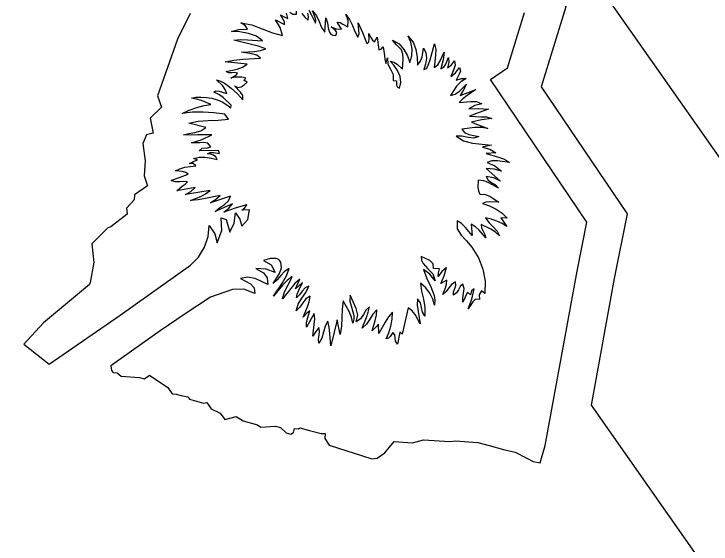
# Model space of a CAD drawing. Extents: x 1581789 to 1622364, y 1043167 to 1103486.
# Drawn here: x 1606963.527 to 1606968.125, y 1090768.511 to 1090772.008 of the extents above; entities that cross this region are included whole.
import ezdxf

# ---------------------------------------------------------------- set-up
doc = ezdxf.new("R2010")
doc.units = 0
doc.layers.add('RD_PD_PatLn2', color=7, linetype='Continuous')

msp = doc.modelspace()

# ---------------------------------------------------------------- linework, layer by layer
at = {"layer": 'RD_PD_PatLn2'}
for p, q in [((1606972.815, 1090764.4554), (1606962.1974, 1090779.5926)), ((1606972.8205, 1090764.4475), (1606962.2029, 1090779.5847)), ((1606964.6887, 1090772.0117), (1606964.6066, 1090771.8409)), ((1606966.7819, 1090771.653), (1606966.8944, 1090772.0173)), ((1606965.2515, 1090771.9687), (1606965.3118, 1090771.9378)), ((1606965.5767, 1090771.8887), (1606965.5848, 1090771.9823)), ((1606965.6866, 1090771.9067), (1606965.6578, 1090771.9537)), ((1606965.9052, 1090771.8251), (1606965.9225, 1090771.8555)), ((1606964.6066, 1090771.8409), (1606964.4735, 1090771.4682)), ((1606966.2725, 1090771.7053), (1606966.2999, 1090771.812)), ((1606965.0645, 1090771.6763), (1606964.921, 1090771.6922)), ((1606966.0325, 1090771.6697), (1606966.0096, 1090771.6964)), ((1606966.6714, 1090771.5755), (1606966.7819, 1090771.653)), ((1606965.0642, 1090771.5577), (1606965.044, 1090771.572)), ((1606966.0292, 1090771.5692), (1606966.0505, 1090771.5679)), ((1606967.3058, 1090770.6357), (1606966.6714, 1090771.5755)), ((1606964.4735, 1090771.4682), (1606964.5007, 1090771.394)), ((1606964.5007, 1090771.394), (1606964.4247, 1090771.32)), ((1606964.9565, 1090771.3885), (1606964.9598, 1090771.407)), ((1606964.9411, 1090771.3141), (1606964.9179, 1090771.3472)), ((1606964.4247, 1090771.32), (1606964.4442, 1090771.2209)), ((1606964.7935, 1090771.2599), (1606964.68, 1090771.2882)), ((1606964.4005, 1090771.2106), (1606964.377, 1090771.153)), ((1606964.4442, 1090771.2209), (1606964.4005, 1090771.2106)), ((1606964.377, 1090771.153), (1606964.3933, 1090771.0398)), ((1606964.8761, 1090771.1073), (1606964.7488, 1090771.1059)), ((1606964.3933, 1090771.0398), (1606964.3858, 1090770.9413)), ((1606964.7381, 1090771.0451), (1606964.7108, 1090771.0549)), ((1606966.6427, 1090770.989), (1606966.7369, 1090770.904)), ((1606964.3858, 1090770.9413), (1606964.4077, 1090770.8741)), ((1606964.5644, 1090770.909), (1606964.6751, 1090770.9521)), ((1606964.4077, 1090770.8741), (1606964.3226, 1090770.8144)), ((1606964.8203, 1090770.8438), (1606964.6574, 1090770.8171)), ((1606964.3226, 1090770.8144), (1606964.3201, 1090770.7825)), ((1606964.9552, 1090770.8058), (1606964.8242, 1090770.7627)), ((1606964.3201, 1090770.7825), (1606964.2696, 1090770.7263)), ((1606964.2696, 1090770.7263), (1606964.2725, 1090770.6872)), ((1606965.081, 1090770.7164), (1606965.0293, 1090770.7148)), ((1606964.2725, 1090770.6872), (1606964.1663, 1090770.603)), ((1606966.7378, 1090770.664), (1606966.7792, 1090770.6051)), ((1606966.5434, 1090770.6213), (1606966.5505, 1090770.5469)), ((1606967.2411, 1090770.3111), (1606967.3058, 1090770.6357)), ((1606964.1451, 1090770.5978), (1606964.0405, 1090770.4927)), ((1606964.1663, 1090770.603), (1606964.1451, 1090770.5978)), ((1606964.0405, 1090770.4927), (1606964.0528, 1090770.3678)), ((1606965.2179, 1090770.3959), (1606965.1734, 1090770.381)), ((1606964.0528, 1090770.3678), (1606964.0292, 1090770.2372)), ((1606966.3332, 1090770.3273), (1606966.2939, 1090770.3282)), ((1606967.0309, 1090769.1624), (1606967.2411, 1090770.3111)), ((1606964.025, 1090770.2245), (1606963.7219, 1090769.97)), ((1606964.0292, 1090770.2372), (1606964.025, 1090770.2245)), ((1606965.4313, 1090770.2374), (1606965.3842, 1090770.1942)), ((1606966.5187, 1090770.1736), (1606966.4878, 1090770.1068)), ((1606966.1262, 1090770.0697), (1606966.0873, 1090769.8954)), ((1606965.5082, 1090770.032), (1606965.4564, 1090769.9427)), ((1606963.7219, 1090769.97), (1606963.5917, 1090769.8294)), ((1606965.6591, 1090769.9909), (1606965.6169, 1090769.8183)), ((1606965.9332, 1090769.8997), (1606965.9324, 1090769.9623)), ((1606966.073, 1090769.9099), (1606966.0565, 1090769.829)), ((1606966.0873, 1090769.8954), (1606966.073, 1090769.9099)), ((1606963.5917, 1090769.8294), (1606963.758, 1090769.6973)), ((1606964.1656, 1090769.688), (1606964.1703, 1090769.6563)), ((1606964.1703, 1090769.6563), (1606964.1803, 1090769.6421)), ((1606964.1803, 1090769.6421), (1606964.207, 1090769.64)), ((1606964.207, 1090769.64), (1606964.235, 1090769.6181)), ((1606964.235, 1090769.6181), (1606964.3547, 1090769.6093)), ((1606964.3547, 1090769.6093), (1606964.3869, 1090769.6018)), ((1606964.3869, 1090769.6018), (1606964.4202, 1090769.6251)), ((1606964.4202, 1090769.6251), (1606964.5409, 1090769.5436)), ((1606964.5409, 1090769.5436), (1606964.5702, 1090769.5019)), ((1606964.5702, 1090769.5019), (1606964.596, 1090769.5005)), ((1606964.596, 1090769.5005), (1606964.629, 1090769.4923)), ((1606964.629, 1090769.4923), (1606964.6741, 1090769.482)), ((1606964.6741, 1090769.482), (1606964.6841, 1090769.4678)), ((1606964.6841, 1090769.4678), (1606964.7776, 1090769.4418)), ((1606964.7776, 1090769.4418), (1606964.7992, 1090769.4459)), ((1606964.7992, 1090769.4459), (1606964.8283, 1090769.4044)), ((1606964.8283, 1090769.4044), (1606964.8879, 1090769.3746)), ((1606964.8879, 1090769.3746), (1606964.9174, 1090769.3325)), ((1606964.9174, 1090769.3325), (1606964.9924, 1090769.3538)), ((1606964.9924, 1090769.3538), (1606965.0382, 1090769.3245)), ((1606965.0382, 1090769.3245), (1606965.1334, 1090769.298)), ((1606965.1334, 1090769.298), (1606965.1554, 1090769.2829)), ((1606965.1554, 1090769.2829), (1606965.2531, 1090769.2892)), ((1606965.2531, 1090769.2892), (1606965.2841, 1090769.2799)), ((1606965.2841, 1090769.2799), (1606965.3226, 1090769.2447)), ((1606965.4047, 1090769.2717), (1606965.4131, 1090769.2776)), ((1606965.4131, 1090769.2776), (1606965.4766, 1090769.2603)), ((1606965.3226, 1090769.2447), (1606965.3534, 1090769.2357)), ((1606965.3534, 1090769.2357), (1606965.3711, 1090769.2481)), ((1606965.3711, 1090769.2481), (1606965.3783, 1090769.2739)), ((1606965.3783, 1090769.2739), (1606965.4047, 1090769.2717)), ((1606965.4766, 1090769.2603), (1606965.553, 1090769.2413)), ((1606965.553, 1090769.2413), (1606965.5791, 1090769.2401)), ((1606965.5791, 1090769.2401), (1606965.5771, 1090769.207)), ((1606965.5771, 1090769.207), (1606965.6068, 1090769.1647)), ((1606965.9727, 1090769.1131), (1606966.0353, 1090769.1876)), ((1606966.0353, 1090769.1876), (1606966.1556, 1090769.1791)), ((1606966.1556, 1090769.1791), (1606966.2294, 1090769.1999)), ((1606966.2294, 1090769.1999), (1606966.4031, 1090769.1874)), ((1606966.4031, 1090769.1874), (1606966.4392, 1090769.1916)), ((1606966.4392, 1090769.1916), (1606966.5859, 1090769.1805)), ((1606965.6068, 1090769.1647), (1606965.8873, 1090769.0736)), ((1606966.5859, 1090769.1805), (1606966.6626, 1090769.1622)), ((1606966.6626, 1090769.1622), (1606966.757, 1090769.1356)), ((1606966.9976, 1090769.0462), (1606967.0309, 1090769.1624)), ((1606965.922, 1090769.0775), (1606965.9727, 1090769.1131)), ((1606966.757, 1090769.1356), (1606966.8335, 1090769.1171)), ((1606966.8335, 1090769.1171), (1606966.9111, 1090769.0784)), ((1606965.8873, 1090769.0736), (1606965.922, 1090769.0775)), ((1606966.9111, 1090769.0784), (1606966.9526, 1090769.0558)), ((1606966.9526, 1090769.0558), (1606966.9976, 1090769.0462))]:
    msp.add_line(p, q, dxfattribs=at)
for points in [[(1606960.8588, 1090778.6537), (1606964.7818, 1090773.0668), (1606964.8127, 1090773.1051), (1606964.7233, 1090773.3254), (1606964.792, 1090773.4428), (1606964.7676, 1090773.5478), (1606964.7807, 1090773.7044), (1606964.9685, 1090773.9127), (1606965.5741, 1090773.8701), (1606966.155, 1090773.4599), (1606966.2626, 1090773.4516), (1606967.1679, 1090772.0553), (1606967.0053, 1090771.5279), (1606967.5715, 1090770.6893), (1606967.4868, 1090770.2639), (1606967.3337, 1090769.4285), (1606971.4792, 1090763.5185)], [(1606965.3118, 1090771.9378), (1606965.3125, 1090771.9554), (1606965.3037, 1090771.9708), (1606965.2849, 1090772.0023), (1606965.3087, 1090771.9881), (1606965.3331, 1090771.9771), (1606965.3253, 1090772.0132)], [(1606965.3476, 1090772.0191), (1606965.3675, 1090772.007), (1606965.39, 1090772.0069), (1606965.3903, 1090772.0262)], [(1606965.4253, 1090772.01), (1606965.4445, 1090771.9861), (1606965.467, 1090771.9668), (1606965.4703, 1090771.9899), (1606965.4648, 1090772.0129)], [(1606965.4711, 1090772.0328), (1606965.4864, 1090772.0036), (1606965.5151, 1090771.9476), (1606965.5172, 1090771.9678), (1606965.5123, 1090771.988), (1606965.497, 1090772.0285), (1606965.5223, 1090771.9959), (1606965.5392, 1090771.9572), (1606965.5551, 1090771.9195), (1606965.5767, 1090771.8887)], [(1606965.6578, 1090771.9537), (1606965.6792, 1090771.9516), (1606965.6959, 1090771.9417), (1606965.7288, 1090771.922), (1606965.7319, 1090771.9653), (1606965.7158, 1090772.0045), (1606965.7408, 1090771.9712), (1606965.7593, 1090771.932), (1606965.7761, 1090771.8917), (1606965.7962, 1090771.8549), (1606965.8035, 1090771.8771), (1606965.8029, 1090771.9011), (1606965.7975, 1090771.9495), (1606965.8258, 1090771.8854), (1606965.8538, 1090771.8135), (1606965.8671, 1090771.8248), (1606965.8689, 1090771.8419), (1606965.8667, 1090771.8799), (1606965.8814, 1090771.8532), (1606965.8917, 1090771.8356), (1606965.9052, 1090771.8251)], [(1606964.921, 1090771.6922), (1606964.9776, 1090771.7038), (1606965.0356, 1090771.7094), (1606965.1521, 1090771.7174), (1606965.128, 1090771.7372), (1606965.097, 1090771.746), (1606965.0271, 1090771.7564), (1606965.1128, 1090771.7612), (1606965.1542, 1090771.7661), (1606965.1893, 1090771.7781), (1606965.1385, 1090771.7966), (1606965.0847, 1090771.8094), (1606964.9776, 1090771.8356), (1606965.02, 1090771.8402), (1606965.068, 1090771.8368), (1606965.1671, 1090771.8301), (1606965.1263, 1090771.861), (1606965.0742, 1090771.8802), (1606965.0174, 1090771.8897), (1606964.9621, 1090771.8924), (1606965.0102, 1090771.9058), (1606965.0679, 1090771.9071), (1606965.0519, 1090771.9322), (1606965.0237, 1090771.9498), (1606965.0956, 1090771.9355), (1606965.1642, 1090771.9103), (1606965.2313, 1090771.8837), (1606965.2991, 1090771.8654), (1606965.2824, 1090771.9176), (1606965.2515, 1090771.9687)], [(1606965.5848, 1090771.9823), (1606965.5953, 1090771.9505), (1606965.6001, 1090771.9169), (1606965.6088, 1090771.8871), (1606965.6173, 1090771.8756), (1606965.6304, 1090771.8673), (1606965.6494, 1090771.8663), (1606965.6556, 1090771.8854), (1606965.6476, 1090771.8985), (1606965.6201, 1090771.9232), (1606965.653, 1090771.91), (1606965.6866, 1090771.9067)], [(1606965.9225, 1090771.8555), (1606965.9328, 1090771.7711), (1606965.9494, 1090771.7759), (1606965.9628, 1090771.7922), (1606965.9704, 1090771.7349), (1606965.9727, 1090771.7067), (1606965.9808, 1090771.6823), (1606965.9906, 1090771.7177), (1606965.9939, 1090771.6764), (1606966.011, 1090771.6428), (1606966.0279, 1090771.6094), (1606966.0292, 1090771.5692)], [(1606966.0096, 1090771.6964), (1606966.0337, 1090771.6905), (1606966.0537, 1090771.6777), (1606966.0906, 1090771.6449), (1606966.0945, 1090771.7095), (1606966.0911, 1090771.7417), (1606966.0828, 1090771.7721), (1606966.0512, 1090771.8037), (1606966.0242, 1090771.8353), (1606966.067, 1090771.8108), (1606966.0992, 1090771.7743), (1606966.1221, 1090771.7317), (1606966.1376, 1090771.6881), (1606966.1517, 1090771.7325), (1606966.1543, 1090771.7775), (1606966.1458, 1090771.8216), (1606966.1276, 1090771.8626), (1606966.1597, 1090771.822), (1606966.1779, 1090771.7745), (1606966.1864, 1090771.7231), (1606966.1887, 1090771.671), (1606966.2074, 1090771.6942), (1606966.2195, 1090771.7223), (1606966.2286, 1090771.7824), (1606966.2448, 1090771.753), (1606966.2479, 1090771.7161), (1606966.2412, 1090771.6768), (1606966.2301, 1090771.641), (1606966.248, 1090771.6474), (1606966.2574, 1090771.6642), (1606966.2725, 1090771.7053)], [(1606966.2999, 1090771.812), (1606966.31, 1090771.7755), (1606966.3085, 1090771.7358), (1606966.2984, 1090771.6539), (1606966.3222, 1090771.6722), (1606966.3383, 1090771.6981), (1606966.3641, 1090771.7553), (1606966.3578, 1090771.7045), (1606966.3425, 1090771.6461), (1606966.3631, 1090771.6581), (1606966.3751, 1090771.6775), (1606966.3942, 1090771.721), (1606966.3964, 1090771.6872), (1606966.3871, 1090771.6529), (1606966.4142, 1090771.6728), (1606966.4336, 1090771.6998), (1606966.4369, 1090771.6712), (1606966.4287, 1090771.6446), (1606966.4094, 1090771.5949), (1606966.4399, 1090771.6199), (1606966.4651, 1090771.6548), (1606966.4729, 1090771.6309), (1606966.4639, 1090771.6107), (1606966.4447, 1090771.5708), (1606966.4787, 1090771.582), (1606966.5101, 1090771.582), (1606966.4753, 1090771.5596), (1606966.4469, 1090771.5328), (1606966.4065, 1090771.4707), (1606966.438, 1090771.4793), (1606966.4652, 1090771.498), (1606966.5119, 1090771.5446), (1606966.4929, 1090771.5073), (1606966.4714, 1090771.4711), (1606966.5234, 1090771.4892), (1606966.5744, 1090771.5107), (1606966.5174, 1090771.4711), (1606966.4881, 1090771.449), (1606966.4643, 1090771.4233)], [(1606965.044, 1090771.572), (1606965.0522, 1090771.5749), (1606965.0548, 1090771.5857), (1606965.0293, 1090771.5906), (1606965.0044, 1090771.5919), (1606964.9804, 1090771.5901), (1606964.9575, 1090771.585), (1606964.9791, 1090771.5977), (1606964.9928, 1090771.6049), (1606965.0025, 1090771.6166), (1606964.9837, 1090771.6225), (1606964.9643, 1090771.6199), (1606964.9448, 1090771.6188), (1606964.9269, 1090771.6287), (1606964.9988, 1090771.6433), (1606965.0337, 1090771.6564), (1606965.0645, 1090771.6763)], [(1606966.0505, 1090771.5679), (1606966.0508, 1090771.5379), (1606966.0563, 1090771.5248), (1606966.0708, 1090771.5186), (1606966.0794, 1090771.5564), (1606966.0743, 1090771.5956), (1606966.0578, 1090771.6341), (1606966.0325, 1090771.6697)], [(1606964.9598, 1090771.407), (1606964.9069, 1090771.4563), (1606964.8774, 1090771.4763), (1606964.8452, 1090771.492), (1606964.8583, 1090771.5), (1606964.8807, 1090771.4977), (1606964.9302, 1090771.484), (1606964.9206, 1090771.5099), (1606964.9042, 1090771.5333), (1606964.8618, 1090771.5729), (1606964.8892, 1090771.564), (1606964.9146, 1090771.5516), (1606964.9605, 1090771.5191), (1606965.0007, 1090771.4805), (1606965.0376, 1090771.4413), (1606965.0363, 1090771.4692), (1606965.0211, 1090771.492), (1606964.9822, 1090771.5347), (1606965.004, 1090771.524), (1606965.0254, 1090771.5272), (1606965.0456, 1090771.5401), (1606965.0642, 1090771.5577)], [(1606964.9179, 1090771.3472), (1606964.8457, 1090771.3555), (1606964.7743, 1090771.3604), (1606964.7045, 1090771.3595), (1606964.6358, 1090771.3512), (1606964.6829, 1090771.3728), (1606964.7327, 1090771.3907), (1606964.7811, 1090771.4035), (1606964.8249, 1090771.4101), (1606964.7637, 1090771.4364), (1606964.7315, 1090771.4469), (1606964.6979, 1090771.4518), (1606964.7276, 1090771.4583), (1606964.7604, 1090771.4602), (1606964.7959, 1090771.4578), (1606964.8317, 1090771.4515), (1606964.8672, 1090771.4415), (1606964.9007, 1090771.4275), (1606964.9308, 1090771.4095), (1606964.9565, 1090771.3885)], [(1606966.4643, 1090771.4233), (1606966.5403, 1090771.4298), (1606966.5782, 1090771.4303), (1606966.6129, 1090771.4151), (1606966.5672, 1090771.4042), (1606966.5269, 1090771.3833), (1606966.5916, 1090771.3851), (1606966.6571, 1090771.381), (1606966.596, 1090771.3585), (1606966.5327, 1090771.3344), (1606966.6071, 1090771.3305), (1606966.6444, 1090771.3302), (1606966.6801, 1090771.3193), (1606966.6103, 1090771.3091), (1606966.5461, 1090771.295), (1606966.6539, 1090771.2521), (1606966.6102, 1090771.2593), (1606966.5667, 1090771.2586), (1606966.4806, 1090771.2491), (1606966.4997, 1090771.2258), (1606966.5285, 1090771.2138), (1606966.5929, 1090771.1992), (1606966.5611, 1090771.1895), (1606966.5226, 1090771.1938), (1606966.4819, 1090771.2019), (1606966.4435, 1090771.2027), (1606966.4928, 1090771.1713), (1606966.5527, 1090771.1555), (1606966.6777, 1090771.1422), (1606966.6452, 1090771.1369), (1606966.6179, 1090771.1288), (1606966.6655, 1090771.1166), (1606966.7061, 1090771.0929), (1606966.6429, 1090771.0873), (1606966.7224, 1090771.0628), (1606966.7617, 1090771.0497), (1606966.7957, 1090771.0291), (1606966.7172, 1090771.0388), (1606966.6798, 1090771.0399), (1606966.6494, 1090771.0287), (1606966.6997, 1090771.0058), (1606966.7425, 1090770.9714), (1606966.6941, 1090770.9835), (1606966.6427, 1090770.989)], [(1606964.68, 1090771.2882), (1606964.7427, 1090771.3004), (1606964.808, 1090771.3047), (1606964.8746, 1090771.3074), (1606964.9411, 1090771.3141)], [(1606964.7488, 1090771.1059), (1606964.7693, 1090771.122), (1606964.8035, 1090771.1248), (1606964.825, 1090771.1313), (1606964.8067, 1090771.1568), (1606964.7802, 1090771.1598), (1606964.753, 1090771.1586), (1606964.6978, 1090771.1577), (1606964.7676, 1090771.1794), (1606964.8328, 1090771.2097), (1606964.7866, 1090771.2111), (1606964.7395, 1090771.2098), (1606964.6921, 1090771.2087), (1606964.6459, 1090771.2113), (1606964.681, 1090771.2205), (1606964.7205, 1090771.227), (1606964.7597, 1090771.2378), (1606964.7935, 1090771.2599)], [(1606964.7108, 1090771.0549), (1606964.7483, 1090771.0625), (1606964.7879, 1090771.0629), (1606964.8281, 1090771.0578), (1606964.8682, 1090771.0488), (1606964.8595, 1090771.0659), (1606964.843, 1090771.0772), (1606964.8228, 1090771.0834), (1606964.8026, 1090771.0843), (1606964.8218, 1090771.0941), (1606964.8427, 1090771.0945), (1606964.8835, 1090771.088), (1606964.8761, 1090771.1073)], [(1606964.6751, 1090770.9521), (1606964.6597, 1090770.9624), (1606964.6385, 1090770.9683), (1606964.5932, 1090770.9724), (1606964.6214, 1090770.9869), (1606964.6549, 1090770.9965), (1606964.6907, 1090771.0029), (1606964.7265, 1090771.0065), (1606964.7094, 1090771.021), (1606964.685, 1090771.0221), (1606964.7101, 1090771.0345), (1606964.7381, 1090771.0451)], [(1606966.7369, 1090770.904), (1606966.6925, 1090770.9266), (1606966.6413, 1090770.9351), (1606966.6545, 1090770.9118), (1606966.6774, 1090770.8965), (1606966.703, 1090770.8815), (1606966.7228, 1090770.8595), (1606966.6604, 1090770.894), (1606966.6259, 1090770.9072), (1606966.5883, 1090770.9121), (1606966.5879, 1090770.8638), (1606966.5903, 1090770.8407), (1606966.6008, 1090770.8187), (1606966.6365, 1090770.8161), (1606966.6687, 1090770.8049), (1606966.7246, 1090770.7671), (1606966.6665, 1090770.7687), (1606966.6394, 1090770.7672), (1606966.6186, 1090770.7579), (1606966.6645, 1090770.7425), (1606966.7071, 1090770.7206), (1606966.7463, 1090770.6932), (1606966.7814, 1090770.66), (1606966.7378, 1090770.664)], [(1606964.6574, 1090770.8171), (1606964.6936, 1090770.8364), (1606964.7229, 1090770.863), (1606964.6016, 1090770.8415), (1606964.6178, 1090770.8573), (1606964.637, 1090770.8712), (1606964.6557, 1090770.8851), (1606964.6719, 1090770.901), (1606964.6456, 1090770.9025), (1606964.6179, 1090770.9001), (1606964.5901, 1090770.9002), (1606964.5644, 1090770.909)], [(1606964.8242, 1090770.7627), (1606964.8575, 1090770.7861), (1606964.8878, 1090770.8114), (1606964.791, 1090770.7903), (1606964.7413, 1090770.7823), (1606964.6911, 1090770.7777), (1606964.7588, 1090770.8043), (1606964.791, 1090770.8217), (1606964.8203, 1090770.8438)], [(1606965.0293, 1090770.7148), (1606965.0495, 1090770.7294), (1606965.0627, 1090770.7484), (1606965.0241, 1090770.7384), (1606964.9864, 1090770.7259), (1606964.9105, 1090770.7007), (1606964.9444, 1090770.7265), (1606964.9691, 1090770.7564), (1606964.8547, 1090770.7047), (1606964.8825, 1090770.7295), (1606964.9146, 1090770.7512), (1606964.9416, 1090770.7746), (1606964.9552, 1090770.8058)], [(1606963.758, 1090769.6973), (1606964.2269, 1090770.0209), (1606964.6906, 1090770.3506), (1606964.7446, 1090770.4043), (1606964.7837, 1090770.4692), (1606964.8073, 1090770.5407), (1606964.8147, 1090770.6131), (1606964.8509, 1090770.5587), (1606964.8666, 1090770.4985), (1606964.8991, 1090770.5787), (1606964.8933, 1090770.6642), (1606964.926, 1090770.6525), (1606964.9508, 1090770.5677), (1606964.9803, 1090770.6279), (1606964.9874, 1090770.6955), (1606965.0173, 1090770.6551), (1606965.0308, 1090770.6075), (1606965.0693, 1090770.6525), (1606965.081, 1090770.7164)], [(1606966.7792, 1090770.6051), (1606966.7465, 1090770.6249), (1606966.7115, 1090770.6419), (1606966.6749, 1090770.6545), (1606966.6368, 1090770.6624), (1606966.6599, 1090770.633), (1606966.6879, 1090770.6046), (1606966.7135, 1090770.5757), (1606966.729, 1090770.5455), (1606966.7023, 1090770.5695), (1606966.6727, 1090770.5886), (1606966.6087, 1090770.6183), (1606966.6114, 1090770.5965), (1606966.6213, 1090770.5754), (1606966.6329, 1090770.5542), (1606966.6405, 1090770.5323), (1606966.5961, 1090770.5829), (1606966.5711, 1090770.6045), (1606966.5434, 1090770.6213)], [(1606966.5505, 1090770.5469), (1606966.5062, 1090770.5989), (1606966.4795, 1090770.6249), (1606966.45, 1090770.6437), (1606966.4503, 1090770.591), (1606966.4759, 1090770.5499), (1606966.5128, 1090770.5123), (1606966.5469, 1090770.4707), (1606966.5921, 1090770.3993), (1606966.6208, 1090770.3247), (1606966.6346, 1090770.2464), (1606966.6333, 1090770.164), (1606966.6103, 1090770.1825), (1606966.5967, 1090770.1554), (1606966.5977, 1090770.1248), (1606966.5725, 1090770.1266), (1606966.5548, 1090770.1094), (1606966.5231, 1090770.0623), (1606966.5472, 1090770.126), (1606966.5631, 1090770.1946), (1606966.5451, 1090770.1824), (1606966.5374, 1090770.1558), (1606966.5187, 1090770.1736)], [(1606965.1734, 1090770.381), (1606965.2227, 1090770.3525), (1606965.2494, 1090770.3016), (1606965.1902, 1090770.3244), (1606965.1224, 1090770.3289), (1606965.1725, 1090770.301), (1606965.1975, 1090770.2664), (1606965.2023, 1090770.2237), (1606965.1169, 1090770.2636), (1606965.0677, 1090770.271), (1606965.021, 1090770.2639), (1606965.0863, 1090770.2283), (1606965.1115, 1090770.2016), (1606965.116, 1090770.1632), (1606965.0435, 1090770.193), (1606964.9686, 1090770.1906), (1606964.8241, 1090770.1401), (1606964.6566, 1090770.0311), (1606964.4914, 1090769.9189), (1606964.1656, 1090769.688)], [(1606965.3842, 1090770.1942), (1606965.4123, 1090770.2587), (1606965.3805, 1090770.2303), (1606965.3522, 1090770.1974), (1606965.2972, 1090770.1291), (1606965.309, 1090770.1691), (1606965.3273, 1090770.2052), (1606965.3468, 1090770.24), (1606965.3613, 1090770.2762), (1606965.3283, 1090770.2507), (1606965.2982, 1090770.2181), (1606965.2394, 1090770.1476), (1606965.2983, 1090770.2354), (1606965.324, 1090770.2806), (1606965.3429, 1090770.3285), (1606965.3123, 1090770.3083), (1606965.2876, 1090770.282), (1606965.2639, 1090770.2543), (1606965.2368, 1090770.2296), (1606965.2782, 1090770.2966), (1606965.2908, 1090770.3331), (1606965.2881, 1090770.3719), (1606965.2751, 1090770.388), (1606965.2571, 1090770.3957), (1606965.2179, 1090770.3959)], [(1606966.2939, 1090770.3282), (1606966.2915, 1090770.3595), (1606966.2701, 1090770.3807), (1606966.2132, 1090770.4084), (1606966.2154, 1090770.3831), (1606966.2252, 1090770.3623), (1606966.2566, 1090770.3273), (1606966.2898, 1090770.2928), (1606966.3052, 1090770.2482), (1606966.2709, 1090770.2913), (1606966.2293, 1090770.3216), (1606966.2501, 1090770.2641), (1606966.277, 1090770.2077), (1606966.2978, 1090770.1502), (1606966.3023, 1090770.12), (1606966.301, 1090770.0881), (1606966.29, 1090770.126), (1606966.2693, 1090770.1664), (1606966.2412, 1090770.2041), (1606966.2077, 1090770.2328), (1606966.2153, 1090770.179), (1606966.2277, 1090770.1259), (1606966.2374, 1090770.072), (1606966.238, 1090770.0154), (1606966.222, 1090770.04), (1606966.2157, 1090770.071), (1606966.2085, 1090770.1022), (1606966.1894, 1090770.1283), (1606966.1873, 1090770.0865), (1606966.1923, 1090770.0452), (1606966.2071, 1090769.9632), (1606966.174, 1090770.0255), (1606966.1517, 1090770.0514), (1606966.1262, 1090770.0697)], [(1606966.4878, 1090770.1068), (1606966.4869, 1090770.1354), (1606966.4924, 1090770.1653), (1606966.4956, 1090770.1961), (1606966.4884, 1090770.2256), (1606966.4713, 1090770.21), (1606966.4593, 1090770.1893), (1606966.4463, 1090770.1684), (1606966.4274, 1090770.1523), (1606966.4274, 1090770.1755), (1606966.4347, 1090770.1965), (1606966.4415, 1090770.2176), (1606966.439, 1090770.2403), (1606966.4139, 1090770.2239), (1606966.3949, 1090770.2016), (1606966.377, 1090770.1777), (1606966.3552, 1090770.1566), (1606966.3727, 1090770.2019), (1606966.3799, 1090770.2265), (1606966.3814, 1090770.2528), (1606966.3426, 1090770.2297), (1606966.3639, 1090770.2812), (1606966.3806, 1090770.3357), (1606966.3504, 1090770.3097), (1606966.3244, 1090770.2759), (1606966.3266, 1090770.3007), (1606966.3332, 1090770.3273)], [(1606965.4564, 1090769.9427), (1606965.4556, 1090769.9711), (1606965.4635, 1090769.9982), (1606965.4786, 1090770.0503), (1606965.4565, 1090770.032), (1606965.4343, 1090770.009), (1606965.4624, 1090770.0752), (1606965.4734, 1090770.1094), (1606965.4812, 1090770.1458), (1606965.4523, 1090770.1296), (1606965.4325, 1090770.1027), (1606965.4134, 1090770.073), (1606965.3875, 1090770.0496), (1606965.4011, 1090770.0941), (1606965.425, 1090770.1332), (1606965.4513, 1090770.1717), (1606965.4725, 1090770.2134), (1606965.4473, 1090770.2018), (1606965.4287, 1090770.1806), (1606965.4115, 1090770.1564), (1606965.3904, 1090770.1354), (1606965.3953, 1090770.1592), (1606965.4071, 1090770.1854), (1606965.4313, 1090770.2374)], [(1606965.9324, 1090769.9623), (1606965.9144, 1090769.9411), (1606965.8897, 1090769.9181), (1606965.909, 1090769.9858), (1606965.9182, 1090770.0203), (1606965.9212, 1090770.0566), (1606965.895, 1090770.0285), (1606965.8734, 1090769.9942), (1606965.8516, 1090769.9609), (1606965.8246, 1090769.9355), (1606965.8514, 1090770.0064), (1606965.8638, 1090770.0416), (1606965.8722, 1090770.0772), (1606965.8488, 1090770.0531), (1606965.8319, 1090770.0249), (1606965.813, 1090769.9979), (1606965.785, 1090769.9774), (1606965.7944, 1090770.021), (1606965.7845, 1090770.0658), (1606965.7451, 1090770.1534), (1606965.7432, 1090770.1142), (1606965.7564, 1090770.0681), (1606965.7686, 1090770.0188), (1606965.7686, 1090769.9939), (1606965.7621, 1090769.9695), (1606965.7543, 1090770.0084), (1606965.7383, 1090770.0464), (1606965.6979, 1090770.1162), (1606965.6915, 1090770.0608), (1606965.6898, 1090770.0046), (1606965.6876, 1090769.9486), (1606965.679, 1090769.8929), (1606965.6591, 1090769.9909)], [(1606965.6169, 1090769.8183), (1606965.6113, 1090769.9012), (1606965.607, 1090769.9421), (1606965.5963, 1090769.9818), (1606965.5787, 1090769.9495), (1606965.5684, 1090769.9101), (1606965.5575, 1090769.8699), (1606965.5372, 1090769.8362), (1606965.5364, 1090769.8629), (1606965.5408, 1090769.8891), (1606965.5431, 1090769.9148), (1606965.5373, 1090769.9405), (1606965.5175, 1090769.9135), (1606965.4987, 1090769.8824), (1606965.5078, 1090769.9605), (1606965.5108, 1090769.998), (1606965.5082, 1090770.032)], [(1606966.0565, 1090769.829), (1606966.0446, 1090769.8488), (1606966.0419, 1090769.8713), (1606966.0391, 1090769.8921), (1606966.0269, 1090769.906), (1606966.0075, 1090769.8814), (1606965.9978, 1090769.8697), (1606965.9826, 1090769.8647), (1606965.9999, 1090769.905), (1606966.0134, 1090769.9491), (1606966.0217, 1090769.9952), (1606966.024, 1090770.0408), (1606965.9983, 1090770.0101), (1606965.9757, 1090769.9743), (1606965.9332, 1090769.8997)]]:
    msp.add_lwpolyline(points, dxfattribs=at)

doc.saveas('drawing.dxf')
